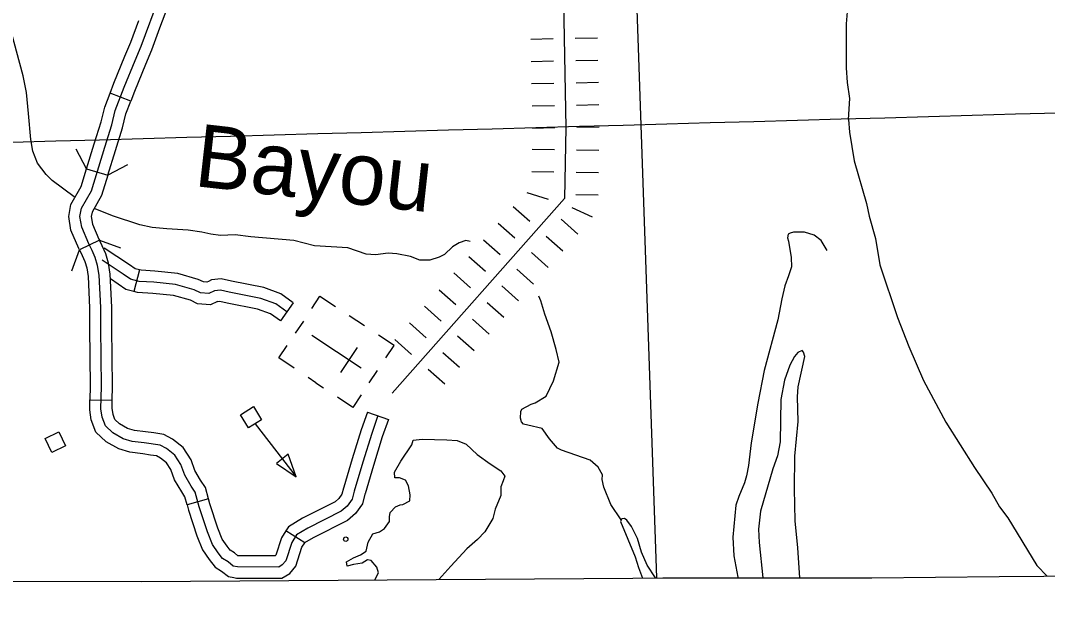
# Model space of a CAD drawing. Extents: x -19 to 366, y -4 to 359.
# Drawn here: x 161.496 to 162.808, y 173.954 to 174.698 of the extents above; entities that cross this region are included whole.
import ezdxf

# ---------------------------------------------------------------- set-up
doc = ezdxf.new("R2010")
doc.units = 0
for name, color, linetype in [('21', 7, 'Continuous'), ('60', 7, 'Continuous'), ('R_Alt Surface', 7, 'Continuous'), ('R_Axis Annot', 7, 'Continuous'), ('R_Border Prem', 7, 'Continuous'), ('R_Proposed Const Limits', 7, 'Continuous'), ('R_ROW', 7, 'Continuous'), ('R_ROW Annot', 7, 'Continuous'), ('R_Temp Easement', 7, 'Continuous'), ('R_Vert Alg Annot', 7, 'Continuous'), ('Sheet Fence', 7, 'Continuous'), ('T_Indications', 7, 'Continuous')]:
    doc.layers.add(name, color=color, linetype=linetype)

msp = doc.modelspace()

# ---------------------------------------------------------------- linework, layer by layer
at = {"layer": '21'}
for points in [[(161.8043, 174.1886), (161.7875, 174.1783), (161.7771, 174.1951), (161.7939, 174.2055)], [(161.554, 174.1556), (161.5362, 174.147), (161.5277, 174.1649), (161.5455, 174.1734)], [(161.8383, 174.1449), (161.8231, 174.133), (161.8486, 174.1161)]]:
    msp.add_lwpolyline(points, close=True, dxfattribs=at)
msp.add_lwpolyline([(161.7959, 174.1835), (161.8486, 174.1161)], dxfattribs=at)
msp.add_circle((161.9117, 174.0363), 0.00284, dxfattribs=at)
at = {"layer": '60'}
for p, q in [((161.8577, 174.3148), (161.8472, 174.2991)), ((161.9358, 174.3085), (161.9161, 174.3216)), ((161.9313, 174.2545), (161.8683, 174.2965)), ((161.8998, 174.2755), (161.8998, 174.2755)), ((161.8998, 174.2755), (161.8998, 174.2755)), ((161.9261, 174.2808), (161.905, 174.2491)), ((161.9418, 174.2361), (161.9523, 174.2518)), ((161.8736, 174.2361), (161.8636, 174.2428)), ((161.8736, 174.2361), (161.8833, 174.2297))]:
    msp.add_line(p, q, dxfattribs=at)
for points in [[(161.8683, 174.3307), (161.8788, 174.3464), (161.8985, 174.3333)], [(161.9629, 174.2677), (161.9734, 174.2834), (161.9537, 174.2966)], [(161.846, 174.2545), (161.8263, 174.2676), (161.8368, 174.2834)], [(161.9314, 174.2204), (161.9208, 174.2046), (161.9011, 174.2178)]]:
    msp.add_lwpolyline(points, dxfattribs=at)
at = {"layer": 'R_Alt Surface'}
for points in [[(161.054, 173.9823), (161.3221, 173.9829), (161.3343, 173.9829), (161.6507, 173.9822), (162.2783, 173.9866), (162.3168, 173.9869), (162.3391, 173.987), (162.3981, 173.9871), (162.5053, 173.9871)], [(162.5053, 173.9871), (162.5835, 173.9872), (162.7462, 173.9885), (163.2028, 173.9922), (163.2945, 173.9929)]]:
    msp.add_lwpolyline(points, dxfattribs=at)
at = {"layer": 'R_Axis Annot'}
msp.add_lwpolyline([(162.2739, 174.9835), (162.3087, 173.9868)], dxfattribs=at)
at = {"layer": 'R_Border Prem'}
for points in [[(162.5538, 174.5722), (162.5556, 174.5986), (162.5524, 174.6194), (162.5513, 174.638), (162.5511, 174.6943), (162.5531, 174.7198)], [(162.5538, 174.5722), (162.5552, 174.5559), (162.561, 174.5192), (162.5766, 174.4647), (162.5803, 174.4488), (162.5883, 174.4201), (162.5937, 174.3864), (162.6163, 174.3191), (162.6309, 174.2822), (162.6493, 174.2388), (162.6781, 174.1857), (162.7146, 174.1277), (162.7366, 174.095), (162.7467, 174.0777), (162.7572, 174.0634), (162.7944, 174.0029), (162.8073, 173.989)]]:
    msp.add_lwpolyline(points, dxfattribs=at)
at = {"layer": 'R_Proposed Const Limits'}
for p, q in [((162.148, 174.6747), (162.1764, 174.6752)), ((162.2048, 174.6757), (162.2332, 174.6763)), ((162.1486, 174.6462), (162.177, 174.6468)), ((162.1486, 174.6462), (162.177, 174.6468)), ((162.2054, 174.6473), (162.2338, 174.6479)), ((162.2054, 174.6473), (162.2338, 174.6479)), ((162.1491, 174.6178), (162.1775, 174.6184)), ((162.2059, 174.6189), (162.2343, 174.6195)), ((162.1497, 174.5894), (162.1781, 174.59)), ((162.2065, 174.5905), (162.2349, 174.5911)), ((162.1502, 174.561), (162.1786, 174.5616)), ((162.1502, 174.561), (162.1786, 174.5616)), ((162.207, 174.5621), (162.2354, 174.5627)), ((162.207, 174.5621), (162.2354, 174.5627)), ((162.1497, 174.5342), (162.1781, 174.5337)), ((162.2065, 174.5332), (162.2349, 174.5327)), ((162.1492, 174.5058), (162.1776, 174.5053)), ((162.206, 174.5048), (162.2344, 174.5043)), ((162.1429, 174.4789), (162.17, 174.4705)), ((162.2055, 174.4764), (162.2339, 174.4759)), ((162.2055, 174.4764), (162.2339, 174.4759)), ((162.1253, 174.461), (162.1466, 174.4422)), ((162.2003, 174.4595), (162.2262, 174.4479)), ((162.1867, 174.4446), (162.2079, 174.4257)), ((162.1065, 174.4398), (162.1277, 174.4209)), ((162.1065, 174.4398), (162.1277, 174.4209)), ((162.0876, 174.4185), (162.1088, 174.3997)), ((162.1678, 174.4233), (162.1891, 174.4045)), ((162.0687, 174.3973), (162.09, 174.3784)), ((162.1489, 174.4021), (162.1702, 174.3832)), ((162.1489, 174.4021), (162.1702, 174.3832)), ((162.1301, 174.3808), (162.1513, 174.362)), ((162.0499, 174.3761), (162.0711, 174.3572)), ((162.0499, 174.3761), (162.0711, 174.3572)), ((162.031, 174.3548), (162.0523, 174.336)), ((162.1112, 174.3596), (162.1325, 174.3407)), ((162.0924, 174.3383), (162.1136, 174.3195)), ((162.0924, 174.3383), (162.1136, 174.3195)), ((162.0122, 174.3336), (162.0334, 174.3147)), ((161.9933, 174.3123), (162.0145, 174.2935)), ((161.9933, 174.3123), (162.0145, 174.2935)), ((162.0735, 174.3171), (162.0947, 174.2982)), ((161.9744, 174.2911), (161.9957, 174.2722)), ((162.0546, 174.2958), (162.0759, 174.277)), ((162.0358, 174.2746), (162.057, 174.2557)), ((162.0358, 174.2746), (162.057, 174.2557)), ((162.0169, 174.2534), (162.0382, 174.2345))]:
    msp.add_line(p, q, dxfattribs=at)
for points in [[(161.4068, 179.126), (161.9285, 178.5959), (162.5144, 178.0389), (162.7571, 177.6546), (162.9897, 177.3928), (163.0035, 177.0192), (162.9804, 176.6858), (162.8925, 176.6062), (162.6966, 176.3022), (162.7092, 176.2007), (162.531, 175.7899), (162.5053, 175.5454), (162.329, 175.3039), (162.1849, 174.9754), (162.1928, 174.5618)], [(162.1928, 174.5618), (162.1912, 174.4711), (161.9708, 174.2228)]]:
    msp.add_lwpolyline(points, dxfattribs=at)
at = {"layer": 'R_ROW'}
for p, q in [((161.6372, 174.5952), (161.6107, 174.6054)), ((161.6107, 174.6054), (161.6107, 174.6054)), ((161.5807, 174.5091), (161.6078, 174.5008)), ((161.5971, 174.4181), (161.5716, 174.4055)), ((161.5971, 174.4181), (161.5716, 174.4055)), ((161.5851, 174.2144), (161.6135, 174.2139)), ((161.6135, 174.2139), (161.6135, 174.2139)), ((161.9393, 174.1986), (161.9661, 174.1893)), ((161.7366, 174.0879), (161.7092, 174.0803)), ((161.8593, 174.0318), (161.8352, 174.0469)), ((161.8352, 174.0469), (161.8352, 174.0469))]:
    msp.add_line(p, q, dxfattribs=at)
for points in [[(161.7005, 174.7865), (161.6959, 174.7651), (161.6908, 174.7338), (161.6873, 174.7241), (161.674, 174.6884)], [(161.9527, 174.194), (161.9449, 174.1714), (161.9337, 174.1347), (161.9225, 174.0977), (161.9198, 174.0876), (161.9137, 174.0786), (161.9059, 174.0719), (161.8633, 174.0506), (161.8489, 174.0419), (161.8427, 174.0321), (161.8352, 174.0089), (161.8307, 174.0035), (161.8261, 174.0007), (161.7736, 174.0009), (161.768, 174.002), (161.7614, 174.0073), (161.7545, 174.0115), (161.7487, 174.019), (161.7414, 174.0296), (161.735, 174.0456), (161.7247, 174.0776), (161.7194, 174.0965), (161.7142, 174.1042), (161.7061, 174.1179), (161.7012, 174.1316), (161.6935, 174.1437), (161.6827, 174.1519), (161.6747, 174.1563), (161.6544, 174.1593), (161.6388, 174.1611), (161.6275, 174.1646), (161.6141, 174.1721), (161.6048, 174.181), (161.6006, 174.192), (161.5991, 174.2025), (161.5996, 174.2314), (161.5988, 174.3062), (161.5988, 174.3322), (161.5967, 174.3732), (161.5949, 174.3855), (161.5919, 174.3957), (161.5879, 174.4047), (161.5836, 174.4132), (161.5745, 174.4347), (161.5723, 174.4481), (161.5741, 174.4587), (161.5869, 174.4808), (161.6039, 174.5366), (161.613, 174.5654), (161.6174, 174.5834), (161.6289, 174.6131), (161.643, 174.6474), (161.6503, 174.6655), (161.674, 174.729)], [(161.6107, 174.6054), (161.6157, 174.6183), (161.6298, 174.6528), (161.6371, 174.6707), (161.6474, 174.6983)], [(161.674, 174.6884), (161.6636, 174.6604), (161.6561, 174.642), (161.6421, 174.6078), (161.6372, 174.5952)], [(161.5807, 174.5091), (161.5903, 174.5408), (161.5993, 174.5692), (161.6039, 174.5877), (161.6107, 174.6054)], [(161.6078, 174.5008), (161.6175, 174.5324), (161.6267, 174.5615), (161.631, 174.5791), (161.6372, 174.5952)], [(161.5716, 174.4055), (161.5707, 174.4073), (161.5607, 174.4307), (161.558, 174.4481), (161.5605, 174.4636), (161.5738, 174.4865), (161.5807, 174.5091)], [(161.6078, 174.5008), (161.6, 174.4751), (161.5877, 174.4538), (161.5867, 174.4481), (161.5882, 174.4386), (161.5965, 174.4192), (161.5971, 174.4181)], [(161.613, 174.3141), (161.613, 174.3326), (161.6109, 174.3747), (161.6088, 174.3885), (161.6053, 174.4006), (161.6007, 174.4108), (161.5971, 174.4181)], [(161.5716, 174.4055), (161.575, 174.3986), (161.5786, 174.3908), (161.581, 174.3825), (161.5826, 174.3718), (161.5846, 174.3318), (161.5846, 174.3141)], [(161.5846, 174.3141), (161.5846, 174.3062), (161.5854, 174.2315), (161.5851, 174.2144)], [(161.6135, 174.2139), (161.6138, 174.2314), (161.613, 174.3063), (161.613, 174.3141)], [(161.6625, 174.1437), (161.6525, 174.1452), (161.6358, 174.1472), (161.6219, 174.1515), (161.6056, 174.1606), (161.5926, 174.1729), (161.5868, 174.1885), (161.5849, 174.2016), (161.5851, 174.2144)], [(161.6665, 174.1719), (161.6562, 174.1733), (161.6418, 174.1751), (161.6332, 174.1777), (161.6226, 174.1837), (161.6169, 174.189), (161.6145, 174.1955), (161.6133, 174.2034), (161.6135, 174.2139)], [(161.9393, 174.1986), (161.9314, 174.1758), (161.9201, 174.1388), (161.9091, 174.1027)], [(161.9661, 174.1893), (161.9584, 174.167), (161.9473, 174.1305), (161.9363, 174.0944)], [(161.7366, 174.0879), (161.7325, 174.1025), (161.7262, 174.1118), (161.719, 174.124), (161.7141, 174.1378), (161.7042, 174.1535), (161.6905, 174.1638), (161.6793, 174.17), (161.6665, 174.1719)], [(161.7092, 174.0803), (161.7064, 174.0905), (161.7022, 174.0966), (161.6931, 174.1119), (161.6884, 174.1253), (161.6829, 174.1339), (161.675, 174.1399), (161.6701, 174.1426), (161.6625, 174.1437)], [(161.9091, 174.1027), (161.9088, 174.1015), (161.9067, 174.0936), (161.903, 174.0882), (161.898, 174.0838), (161.8565, 174.063), (161.8387, 174.0523), (161.8352, 174.0469)], [(161.9363, 174.0944), (161.9361, 174.0938), (161.9329, 174.0816), (161.9243, 174.0691), (161.9139, 174.06), (161.8702, 174.0381), (161.8591, 174.0315), (161.8593, 174.0318)], [(161.7092, 174.0803), (161.7111, 174.0735), (161.7216, 174.0408), (161.7288, 174.0229), (161.7372, 174.0106), (161.7449, 174.0008), (161.7531, 173.9957), (161.7619, 173.9886), (161.7689, 173.9874)], [(161.7741, 174.0153), (161.7696, 174.019), (161.7641, 174.0223), (161.7602, 174.0274), (161.754, 174.0364), (161.7484, 174.0504), (161.7383, 174.0816), (161.7366, 174.0879)], [(161.8352, 174.0469), (161.8298, 174.0381), (161.8226, 174.0159), (161.8217, 174.015), (161.7749, 174.0151), (161.774, 174.0153)], [(161.7689, 173.9874), (161.7723, 173.9867), (161.83, 173.9865), (161.8401, 173.9926), (161.8479, 174.0019), (161.8557, 174.026), (161.8593, 174.0318)]]:
    msp.add_lwpolyline(points, dxfattribs=at)
at = {"layer": 'R_ROW Annot'}
msp.add_lwpolyline([(162.5264, 174.405), (162.519, 174.4174), (162.5099, 174.4243), (162.4975, 174.4284), (162.489, 174.4283), (162.4833, 174.428), (162.4794, 174.4271), (162.4767, 174.4255), (162.476, 174.4209), (162.4769, 174.4166), (162.4806, 174.3959), (162.4808, 174.3841), (162.4769, 174.3725), (162.4723, 174.3597), (162.4687, 174.3432), (162.4636, 174.3162), (162.4462, 174.2517), (162.438, 174.2101), (162.4293, 174.1592), (162.4261, 174.1303), (162.4233, 174.1172), (162.4208, 174.1082), (162.4137, 174.0908), (162.41, 174.0796), (162.4059, 174.0387), (162.4073, 174.0152), (162.4123, 173.9879)], dxfattribs=at)
at = {"layer": 'R_Temp Easement'}
for points in [[(161.5094, 174.5466), (161.5065, 174.5798), (161.5042, 174.6063), (161.4998, 174.6279), (161.4913, 174.6592), (161.4838, 174.6879), (161.48, 174.7004), (161.4677, 174.7252), (161.4651, 174.7322), (161.4428, 174.7692), (161.4269, 174.793), (161.4217, 174.7988), (161.4136, 174.8053), (161.3946, 174.8165), (161.3748, 174.8264), (161.3559, 174.8321), (161.3479, 174.8337)], [(161.5647, 174.4731), (161.5367, 174.4942), (161.529, 174.5017), (161.5182, 174.5163), (161.5123, 174.5314), (161.5094, 174.5466)], [(161.6832, 174.4326), (161.6643, 174.4342), (161.6487, 174.4374), (161.6137, 174.449), (161.5919, 174.4579)], [(162.0706, 174.4163), (162.065, 174.4175), (162.0567, 174.4147), (162.0481, 174.4093), (162.038, 174.3996), (162.0309, 174.3961), (162.0192, 174.3925), (162.0064, 174.3923), (161.9946, 174.3971), (161.9771, 174.4006), (161.9658, 174.4012), (161.9495, 174.3991), (161.9378, 174.4), (161.9142, 174.4084), (161.8718, 174.4108), (161.8456, 174.4176), (161.7904, 174.4221), (161.7707, 174.4248), (161.7518, 174.4238), (161.7396, 174.4255), (161.7279, 174.4284), (161.7104, 174.4307), (161.6832, 174.4326)], [(162.2633, 174.0609), (162.2502, 174.0808), (162.2411, 174.1027), (162.2391, 174.1126), (162.2394, 174.1186), (162.2339, 174.1284), (162.224, 174.137), (162.1871, 174.1498), (162.1821, 174.1527), (162.1717, 174.1643), (162.1625, 174.1775), (162.1442, 174.1818), (162.1386, 174.1832), (162.1362, 174.1862), (162.1347, 174.1907), (162.1353, 174.1995), (162.1364, 174.2021), (162.1484, 174.2088), (162.1536, 174.2104), (162.1675, 174.2189), (162.177, 174.2385), (162.1842, 174.2621), (162.1806, 174.2784), (162.1742, 174.3011), (162.1659, 174.3237), (162.1607, 174.3407), (162.1582, 174.3465)], [(162.4916, 173.9871), (162.4889, 174.0252), (162.4857, 174.0597), (162.4847, 174.1007), (162.4852, 174.1421), (162.4894, 174.1866), (162.4885, 174.2181), (162.4895, 174.231), (162.498, 174.2695), (162.4964, 174.2752), (162.4944, 174.2771), (162.4892, 174.2747), (162.4847, 174.2693), (162.4788, 174.2586), (162.472, 174.2395)], [(162.472, 174.2395), (162.4674, 174.2147), (162.4664, 174.1604), (162.4629, 174.1429), (162.4571, 174.1261), (162.4413, 174.0723), (162.4386, 174.0491), (162.4396, 174.0321), (162.4443, 173.9871)], [(161.949, 173.9843), (161.9535, 173.9932), (161.9512, 174.0006), (161.9442, 174.009), (161.9395, 174.0099), (161.9326, 174.0057), (161.9218, 174.0039), (161.9135, 174.002), (161.9125, 174.0076), (161.9214, 174.0127), (161.9307, 174.0164), (161.9377, 174.0211), (161.9405, 174.0327), (161.9465, 174.043), (161.9549, 174.0458), (161.9614, 174.05), (161.9675, 174.0588), (161.9675, 174.0649), (161.9684, 174.0705), (161.9754, 174.0775), (161.981, 174.0802), (161.9847, 174.0807), (161.9935, 174.0854), (161.994, 174.0928), (161.9917, 174.1045), (161.988, 174.1115), (161.9805, 174.1147), (161.9745, 174.1147), (161.974, 174.1217), (161.9819, 174.1361), (161.9959, 174.1566), (161.9977, 174.1627), (162.0094, 174.1641), (162.0406, 174.1631), (162.0541, 174.1622), (162.0657, 174.1576), (162.0797, 174.1445), (162.096, 174.1324), (162.1099, 174.1236), (162.115, 174.1166), (162.1127, 174.111), (162.1099, 174.1031), (162.1099, 174.0919), (162.1025, 174.0747), (162.0997, 174.0626), (162.0894, 174.0458), (162.0801, 174.036), (162.0662, 174.0239), (162.0457, 174.002), (162.0306, 173.9849)], [(162.3072, 173.9868), (162.2967, 174.0033), (162.2893, 174.0199), (162.2841, 174.0373), (162.2767, 174.0524), (162.2705, 174.0606), (162.2675, 174.0629), (162.2644, 174.0624), (162.2626, 174.059), (162.2815, 174.0137), (162.2855, 174.0001), (162.2908, 173.9867)]]:
    msp.add_lwpolyline(points, dxfattribs=at)
at = {"layer": 'R_Vert Alg Annot'}
for points in [[(161.5807, 174.5091), (161.5673, 174.5341)], [(161.6329, 174.5142), (161.6078, 174.5008)], [(161.5972, 174.4179), (161.6239, 174.4084)], [(161.562, 174.379), (161.5715, 174.4057)]]:
    msp.add_lwpolyline(points, dxfattribs=at)
at = {"layer": 'Sheet Fence'}
for points in [[(168.7902, 2.2442), (168.5607, 10.8615), (168.3304, 19.479), (168.0993, 28.0965), (167.8673, 36.7142), (167.6346, 45.3321), (167.4011, 53.95), (167.1668, 62.5681), (166.9316, 71.1863), (166.6957, 79.8047), (166.459, 88.4232), (166.2215, 97.0418), (165.9832, 105.6605), (165.7441, 114.2794), (165.5043, 122.8984), (165.2636, 131.5176), (165.0221, 140.1368), (164.7799, 148.7563), (164.5369, 157.3758), (164.2931, 165.9955), (164.0485, 174.6153), (163.8031, 183.2352), (163.5569, 191.8553), (163.31, 200.4755), (163.0623, 209.0959), (162.8138, 217.7164), (162.5645, 226.337), (162.3145, 234.9577), (162.0637, 243.5786), (161.8121, 252.1997), (161.5597, 260.8208), (161.3066, 269.4421), (161.0527, 278.0636), (160.798, 286.6851), (160.5426, 295.3068), (160.2864, 303.9287), (160.0294, 312.5507), (159.7717, 321.1728), (159.5132, 329.7951), (159.2539, 338.4175), (158.9939, 347.04)], [(0, 172.2839), (7.1335, 172.2883), (14.267, 172.3015), (21.4005, 172.3236), (28.5339, 172.3544), (35.6673, 172.3941), (42.8006, 172.4426), (49.9339, 172.4999), (57.0671, 172.566), (64.2002, 172.6409), (71.3332, 172.7246), (78.4661, 172.8172), (85.5989, 172.9186), (92.7315, 173.0287), (99.8641, 173.1477), (106.9964, 173.2755), (114.1286, 173.4122), (121.2606, 173.5576), (128.3925, 173.7119), (135.5241, 173.8749), (142.6555, 174.0468), (149.7867, 174.2275), (156.9177, 174.417), (164.0485, 174.6153), (171.179, 174.8224), (178.3092, 175.0383), (185.4392, 175.2631), (192.5688, 175.4966), (199.6982, 175.739), (206.8273, 175.9902), (213.9561, 176.2502), (221.0845, 176.5189), (228.2126, 176.7965), (235.3404, 177.083), (242.4677, 177.3782), (249.5948, 177.6822), (256.7214, 177.995), (263.8476, 178.3167), (270.9735, 178.6471), (278.0989, 178.9863), (285.2239, 179.3344), (292.3485, 179.6912), (299.4726, 180.0569), (306.5963, 180.4314), (313.7195, 180.8146), (320.8422, 181.2067), (327.9644, 181.6076), (335.0862, 182.0172), (342.2074, 182.4357)]]:
    msp.add_spline(points, degree=3, dxfattribs=at)
at = {"layer": 'T_Indications'}
for p, q in [((161.6485, 174.38), (161.6413, 174.3525)), ((161.8447, 174.3382), (161.8283, 174.3149))]:
    msp.add_line(p, q, dxfattribs=at)
for points in [[(161.6485, 174.38), (161.6428, 174.3815), (161.6355, 174.3864), (161.6032, 174.4078)], [(161.8365, 174.3265), (161.8223, 174.3366), (161.8031, 174.3437), (161.763, 174.3516), (161.7517, 174.3541), (161.7442, 174.3533), (161.7367, 174.35), (161.7262, 174.3508), (161.7183, 174.3546), (161.6945, 174.3613), (161.6665, 174.3642), (161.6481, 174.3654), (161.6368, 174.3684), (161.6276, 174.3746), (161.6006, 174.3925)], [(161.7365, 174.3654), (161.7342, 174.3644), (161.7299, 174.3648), (161.7233, 174.3679), (161.6971, 174.3753), (161.6677, 174.3783), (161.6504, 174.3795), (161.6485, 174.38)], [(161.6413, 174.3525), (161.6308, 174.3552), (161.6112, 174.3686)], [(161.8447, 174.3382), (161.829, 174.3493), (161.807, 174.3574), (161.7659, 174.3655), (161.7525, 174.3685), (161.7404, 174.3672), (161.7365, 174.3654)], [(161.748, 174.3395), (161.7391, 174.3355), (161.7225, 174.3368), (161.7133, 174.3412), (161.6918, 174.3472), (161.6652, 174.35), (161.6458, 174.3514), (161.6413, 174.3525)], [(161.8283, 174.3149), (161.8156, 174.3239), (161.7992, 174.33), (161.7601, 174.3377), (161.7509, 174.3398), (161.7479, 174.3394), (161.748, 174.3395)]]:
    msp.add_lwpolyline(points, dxfattribs=at)

# ---------------------------------------------------------------- texts
at = {"layer": 'R_Temp Easement'}
msp.add_text('Bayou', height=0.08, rotation=353.6263, dxfattribs=at).set_placement((161.7166, 174.4872))

doc.saveas('drawing.dxf')
